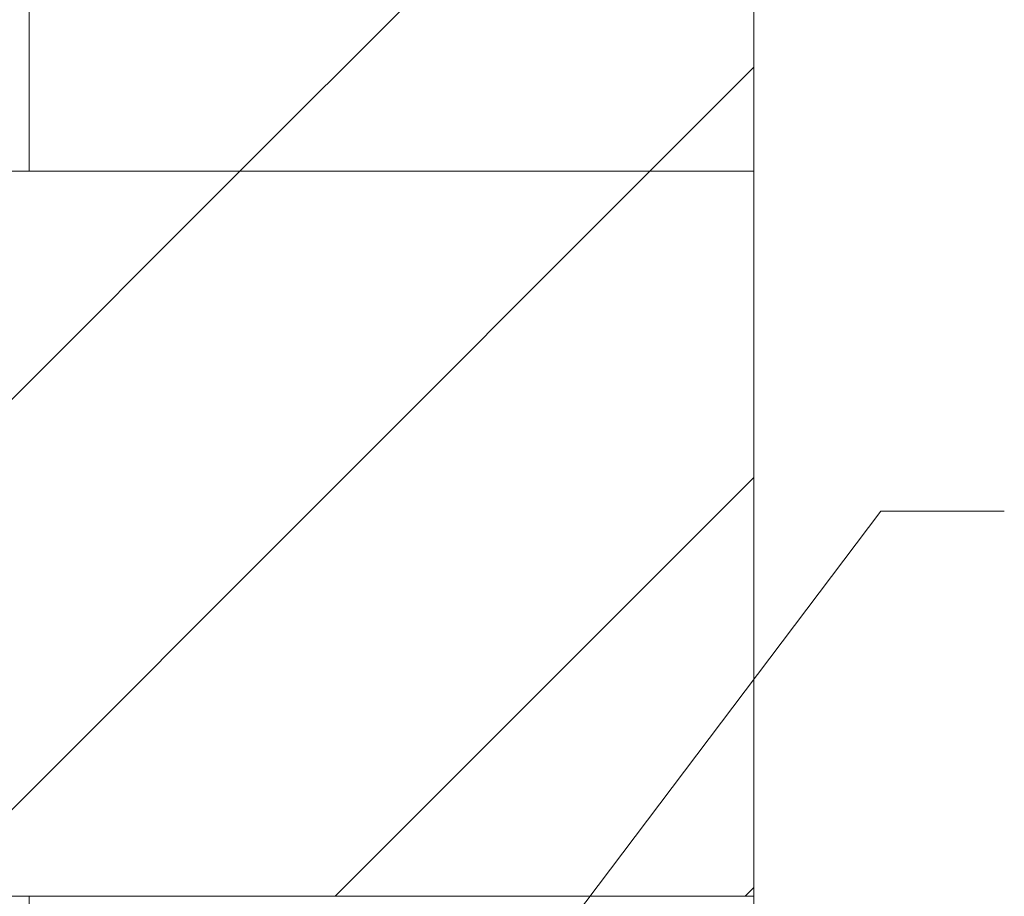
# Model space of a CAD drawing. Extents: x -620 to 300, y 62 to 1112.
# Tile 282 of 291: x 250.38 to 253.78, y 853.85 to 856.87. Entities that reach past the tile are written whole.
import ezdxf
from ezdxf.lldxf.tags import DXFTag

# ---------------------------------------------------------------- set-up
doc = ezdxf.new("R2010")
doc.units = 0
doc.layers.get('0').update_dxf_attribs({"lineweight": 13})
doc.layers.add('E_Detail_Linie_Text_Bem', color=7, linetype='Continuous', lineweight=13)
doc.layers.add('E_Detail_Wandschraffur', color=7, linetype='Continuous', lineweight=5, true_color=0xc0c0c0)
tags = doc.linetypes.add('fein_strichliert', pattern=[4, 1, -2, 1]).pattern_tags.tags
tags[8:9] = [DXFTag(74, 4), DXFTag(75, 0), DXFTag(340, '0'), DXFTag(46, 0.0), DXFTag(50, 0.0), DXFTag(44, 0.0), DXFTag(45, 0.0)]
tags[6:7] = [DXFTag(74, 4), DXFTag(75, 0), DXFTag(340, '0'), DXFTag(46, 0.0), DXFTag(50, 0.0), DXFTag(44, 0.0), DXFTag(45, 0.0)]
tags[4:5] = [DXFTag(74, 4), DXFTag(75, 0), DXFTag(340, '0'), DXFTag(46, 0.0), DXFTag(50, 0.0), DXFTag(44, 0.0), DXFTag(45, 0.0)]

# ---------------------------------------------------------------- blocks, each defined once
blk = doc.blocks.new('Referenz-A06GA2B38I')
at = {"layer": 'E_Detail_Linie_Text_Bem', "linetype": 'Continuous', "ltscale": 0.13}
for p, q in [((250.4128, 856.3467), (250.4128, 860.4812)), ((252.9128, 860.4812), (252.9128, 856.3467)), ((252.9128, 856.3467), (201.5857, 856.3467)), ((252.9128, 856.3467), (250.4128, 856.3467)), ((252.9128, 853.8467), (252.9128, 856.3467)), ((201.5857, 853.8467), (250.4128, 853.8467)), ((211.9781, 853.8467), (252.9128, 853.8467)), ((250.4128, 853.8467), (252.9128, 853.8467)), ((250.4128, 842.0467), (250.4128, 853.8467)), ((252.9128, 853.8467), (252.9128, 813.8467))]:
    blk.add_line(p, q, dxfattribs=at)
at = {"layer": 'E_Detail_Linie_Text_Bem', "color": 0, "linetype": 'Continuous', "ltscale": 0.13}
for p, q in [((251.6812, 852.9662), (253.3507, 855.1745)), ((253.3507, 855.1745), (253.7766, 855.1745))]:
    blk.add_line(p, q, dxfattribs=at)
at = {"layer": 'E_Detail_Wandschraffur', "linetype": 'fein_strichliert', "ltscale": 0.13}
for p, q in [((251.1403, 856.3467), (252.9128, 858.1192)), ((248.6403, 853.8467), (251.1403, 856.3467)), ((252.5382, 854.9162), (252.9128, 855.2908)), ((252.4168, 854.7948), (252.5382, 854.9162)), ((251.4687, 853.8467), (252.4168, 854.7948))]:
    blk.add_line(p, q, dxfattribs=at)
at = {"layer": 'E_Detail_Wandschraffur', "linetype": 'ByBlock', "ltscale": 0.13}
for p, q in [((252.5545, 856.3467), (252.9128, 856.705)), ((250.0545, 853.8467), (252.5545, 856.3467)), ((252.883, 853.8467), (252.9128, 853.8765))]:
    blk.add_line(p, q, dxfattribs=at)

msp = doc.modelspace()

# ---------------------------------------------------------------- block references
at = {"color": 8, "lineweight": 25, "ltscale": 0.25, "true_color": 0x808080}
msp.add_blockref('Referenz-A06GA2B38I', (0, 0), dxfattribs=at)

doc.saveas('drawing.dxf')
